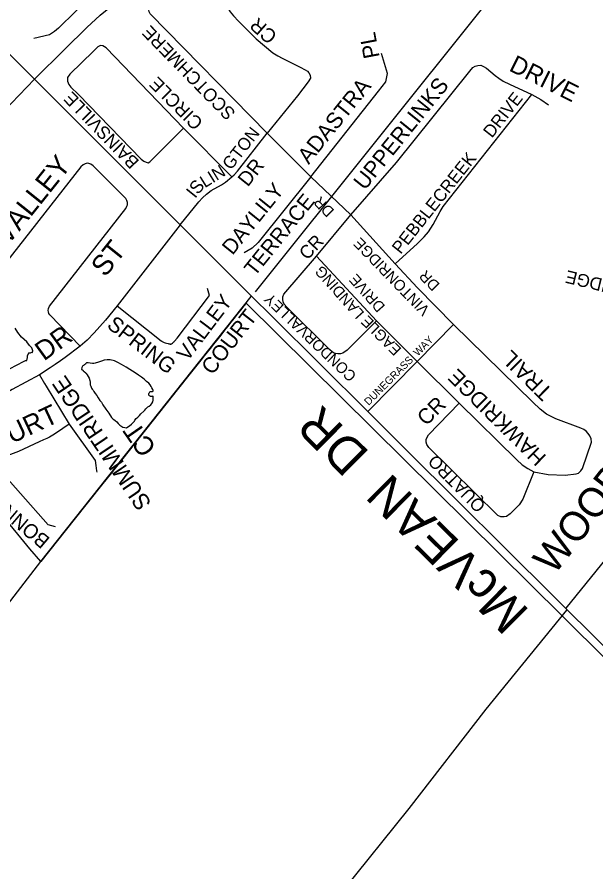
# Model space of a CAD drawing. Extents: x 586326 to 623965, y 4819854 to 4857850.
# Drawn here: x 605546 to 606339, y 4846431 to 4847604 of the extents above; entities that cross this region are included whole.
import ezdxf

# ---------------------------------------------------------------- set-up
doc = ezdxf.new("R2010")
doc.units = 0
for name, color, linetype in [('Lots_Concessions', 7, 'Continuous'), ('Major Rds and Hwys', 7, 'Continuous'), ('Major Rds Lbls', 7, 'Continuous'), ('Minor Rd Lbls', 7, 'Continuous'), ('Minor Rds', 7, 'Continuous'), ('Park Outlines', 7, 'Continuous'), ('Proposed Secondary Rds', 7, 'Continuous'), ('Pts of Interest', 7, 'Continuous'), ('SWM Ponds', 7, 'Continuous')]:
    doc.layers.add(name, color=color, linetype=linetype)

msp = doc.modelspace()

# ---------------------------------------------------------------- linework, layer by layer
at = {"layer": 'Lots_Concessions'}
for p, q in [((605872.6, 4847227), (606296.5, 4847757.3)), ((606729.1, 4847327.5), (606298.2, 4846793.1)), ((605578.3, 4846857.1), (605866.6, 4847220.3)), ((605448.9, 4846690.1), (605578.3, 4846857.1)), ((606189, 4846654.5), (606299.6, 4846790.4)), ((606083.4, 4846518.5), (606189, 4846654.5)), ((605880.3, 4846265.8), (606083.4, 4846518.5))]:
    msp.add_line(p, q, dxfattribs=at)
at = {"layer": 'Major Rds and Hwys'}
for points in [[(605569.5, 4847518.4), (605611.2, 4847559.6), (605641.1, 4847589.4), (605659.6, 4847606.5), (605675.8, 4847619.8), (605691.2, 4847630.3), (605705.8, 4847640.1), (605720.4, 4847648.7), (605736.4, 4847657.5), (605755.3, 4847665.1), (605770.4, 4847670.6), (605788.6, 4847675.2), (605817.3, 4847681.6)], [(605569.5, 4847518.4), (605531.9, 4847556), (605484.2, 4847603.8)], [(605769.4, 4847318.6), (605580.4, 4847507.4), (605569.5, 4847518.4)], [(606026.6, 4847062.6), (605895.7, 4847192.7), (605867.2, 4847221), (605769.4, 4847318.6)], [(606490.4, 4846601.6), (606281.8, 4846809.1), (606082.1, 4847007.5), (606072.9, 4847016.6), (606052, 4847037.4), (606044.2, 4847045.1), (606041, 4847048.3), (606026.6, 4847062.6)]]:
    msp.add_lwpolyline(points, dxfattribs=at)
at = {"layer": 'Minor Rds'}
for points in [[(605706.2, 4847770.1), (605711.3, 4847763.3), (605717, 4847755.4), (605728.2, 4847735.2), (605729.5, 4847732.1), (605730.4, 4847728.6), (605734.1, 4847706.9), (605734.8, 4847697.3), (605734.9, 4847693.5), (605734.2, 4847689.9), (605732.8, 4847686.6), (605730.1, 4847683.5), (605723.2, 4847679.9), (605712.5, 4847674.4), (605677.1, 4847653.4), (605645.8, 4847630.1), (605625.7, 4847611.2), (605602.2, 4847588.3), (605596.8, 4847583.9), (605593, 4847581.1), (605590.1, 4847579.2), (605568.8, 4847574.5)], [(605888.6, 4847444.7), (605728.3, 4847608.2), (605726.8, 4847610.9), (605726.3, 4847613.5), (605726.6, 4847616.4), (605728, 4847619.5), (605730.8, 4847622.6), (605749.3, 4847632.5), (605780.4, 4847643.9), (605805.2, 4847651), (605810, 4847652.6), (605814.9, 4847652.8), (605819.3, 4847651.8)], [(605819.3, 4847651.8), (605822.4, 4847649.5), (605824.4, 4847646), (605825.4, 4847641.6), (605827.6, 4847631.6), (605829.8, 4847625.5), (605833.3, 4847618.1), (605837.7, 4847611.1), (605842.3, 4847605.2), (605849.3, 4847598.2), (605873.5, 4847573.9), (605896.5, 4847554.7), (605903.2, 4847550.4), (605909.1, 4847547.2), (605934, 4847535.2), (605940.8, 4847531.4), (605943.7, 4847529.5), (605945.8, 4847527.3), (605947.5, 4847524.1), (605948, 4847520), (605945, 4847514.7), (605930.3, 4847495.9), (605888.6, 4847444.7)], [(605773.9, 4847451.2), (605667.8, 4847561.7), (605663.4, 4847564.4), (605659.8, 4847564.6), (605656.5, 4847563), (605650.3, 4847556.9), (605618, 4847525.2), (605614.7, 4847520.7), (605614.6, 4847515.6), (605616.5, 4847511.4), (605619.3, 4847507.5), (605629.7, 4847497.3), (605715.9, 4847408.8), (605719.5, 4847406.2), (605722.4, 4847404.5), (605725.5, 4847404)], [(605948.6, 4847384.4), (606041.3, 4847502.3), (606051.2, 4847515), (606053.5, 4847526.2), (606045.3, 4847553.9)], [(606003.2, 4847332.5), (606066.1, 4847404.3), (606166.3, 4847529.5), (606170.4, 4847534.6), (606174, 4847536.2), (606177.3, 4847537.2), (606181.4, 4847537.7), (606185.4, 4847536.1), (606189.4, 4847533.7), (606201.3, 4847523.6), (606206.4, 4847519.8), (606212.2, 4847516), (606220.9, 4847511.8), (606251.3, 4847497.3)], [(606064.3, 4847265.2), (606094.7, 4847293), (606103.9, 4847302.2), (606109.8, 4847309.3), (606116.1, 4847319.3), (606125.8, 4847337.1), (606130.1, 4847343.8), (606251.3, 4847497.3)], [(606251.3, 4847497.3), (606263.8, 4847490.7), (606274.5, 4847483.4)], [(605725.5, 4847404), (605727.7, 4847405.2), (605730.3, 4847408), (605773.9, 4847451.2)], [(605840.2, 4847384.4), (605773.9, 4847451.2)], [(605840.2, 4847384.4), (605843.3, 4847387.2), (605848, 4847392.5), (605888.6, 4847444.7)], [(605948.6, 4847384.4), (605888.6, 4847444.7)], [(605632.3, 4847152.4), (605590.5, 4847195.3), (605589.2, 4847197.2), (605588.5, 4847199.3), (605588.4, 4847201.3), (605588.8, 4847204.2), (605589.9, 4847207.1), (605694.9, 4847341.4), (605696.3, 4847344.3), (605696.8, 4847346.4), (605696.8, 4847349.3), (605696.1, 4847352), (605694.6, 4847354.7), (605649.9, 4847399.6), (605646.9, 4847401.9), (605644.1, 4847403), (605641.6, 4847403.3), (605639.2, 4847402.6), (605636.2, 4847401.1), (605633.1, 4847398.3), (605514.3, 4847247.2)], [(605769.4, 4847318.6), (605794.7, 4847350.2), (605800.1, 4847356), (605805.3, 4847361), (605811.7, 4847365.7), (605825.9, 4847373.8), (605831.2, 4847377.3), (605840.2, 4847384.4)], [(605948.6, 4847384.4), (605876.4, 4847294.5), (605868.2, 4847286.9), (605856.8, 4847280.6)], [(606003.2, 4847332.5), (605948.6, 4847384.4)], [(605956.2, 4847275.8), (606003.2, 4847332.5)], [(606064.3, 4847265.2), (606003.2, 4847332.5)], [(605769.4, 4847318.6), (605683, 4847207.8)], [(606038.5, 4847187), (605998.4, 4847147), (605992.5, 4847143), (605988.9, 4847141.9), (605985.4, 4847141.9), (605982.4, 4847142.4), (605979.6, 4847143.4), (605975.1, 4847146.8), (605915.3, 4847206), (605912, 4847209.9), (605910.4, 4847213.2), (605909.9, 4847216.5), (605910.2, 4847220.2), (605911.5, 4847223.6), (605956.2, 4847275.8)], [(606038.5, 4847187), (605956.2, 4847275.8)], [(606144.2, 4847182.1), (606094.5, 4847232.6), (606064.3, 4847265.2)], [(605683, 4847207.8), (605743, 4847159.8), (605743.6, 4847159.4), (605744.1, 4847159.1), (605744.6, 4847158.8), (605745.5, 4847158.3), (605746.4, 4847157.9), (605747.2, 4847157.6), (605748.6, 4847157.1), (605750.7, 4847156.5), (605752.9, 4847155.9), (605753.5, 4847155.7), (605754.1, 4847155.6), (605754.7, 4847155.5), (605755.2, 4847155.4), (605755.6, 4847155.3), (605755.9, 4847155.3), (605756.2, 4847155.3), (605756.5, 4847155.3), (605756.8, 4847155.4), (605757, 4847155.4), (605757.3, 4847155.5), (605757.6, 4847155.6), (605757.8, 4847155.7), (605758, 4847155.8), (605758.3, 4847156), (605758.5, 4847156.2), (605759, 4847156.5), (605759.3, 4847156.9), (605759.6, 4847157.2), (605760.1, 4847157.7), (605760.8, 4847158.5), (605761.1, 4847159), (605761.5, 4847159.4), (605765, 4847163.2), (605809.3, 4847221.9), (605806.6, 4847231.5)], [(605683, 4847207.8), (605666.7, 4847187.9), (605651.3, 4847170.5), (605641.9, 4847160.8), (605632.3, 4847152.4)], [(606094.4, 4847131.3), (606038.5, 4847187)], [(606094.4, 4847131.3), (606144.2, 4847182.1)], [(606254.4, 4846979.9), (606274.1, 4846976.2), (606297.3, 4846975.4), (606312.5, 4846977.1), (606315.5, 4846978.4), (606318.5, 4846981.3), (606320.8, 4846984.5), (606333.2, 4847020.7), (606332.8, 4847025.5), (606330.9, 4847029.5), (606328.6, 4847032.8), (606326.2, 4847035.7), (606322.6, 4847038.3), (606318.6, 4847040.1), (606284.6, 4847052.5), (606278.1, 4847055.9), (606271.7, 4847059.3), (606263.1, 4847066), (606252.7, 4847075.5), (606144.2, 4847182.1)], [(605632.3, 4847152.4), (605611.5, 4847136.8), (605605.1, 4847132.1), (605598, 4847127.3), (605590.8, 4847122.5), (605576.5, 4847113.1)], [(606026.6, 4847062.6), (606094.4, 4847131.3)], [(606094.4, 4847131.3), (606151.7, 4847074.3)], [(605576.5, 4847113.1), (605539, 4847092.9), (605534.2, 4847090.4), (605530.6, 4847088.6), (605525.2, 4847085.9), (605519.7, 4847083.3), (605514.4, 4847080.9), (605505.1, 4847077), (605498, 4847074.2), (605487.3, 4847070.2), (605476.5, 4847066.6), (605462.4, 4847062.4), (605441.2, 4847056.4), (605435.8, 4847055)], [(605576.5, 4847113.1), (605583.2, 4847101.2), (605585.5, 4847097.3), (605617, 4847045.3)], [(606254.4, 4846979.9), (606239, 4846942.7), (606233.9, 4846934.7), (606221.8, 4846922.4), (606216.9, 4846918.8), (606213.6, 4846918.1), (606209.2, 4846918.4), (606204.8, 4846920.2), (606110.2, 4847013.4), (606107.4, 4847017.7), (606106.8, 4847020.9), (606106.8, 4847024.6), (606108, 4847027.7), (606110, 4847030.6), (606151.7, 4847074.3)], [(606151.7, 4847074.3), (606230.8, 4846996.6), (606238.3, 4846989.8), (606245.9, 4846984.8), (606254.4, 4846979.9)], [(605617, 4847045.3), (605599.5, 4847033.3), (605594.7, 4847030.3), (605589.9, 4847027.5), (605586.5, 4847025.8), (605582, 4847023.7), (605575.9, 4847021), (605547.5, 4847008), (605525.6, 4846999.5), (605513.4, 4846994.8), (605511.8, 4846993.1)], [(605617, 4847045.3), (605652.9, 4846995.7), (605653.7, 4846988.8), (605654.6, 4846981.5), (605655, 4846979.4)], [(605598.4, 4846904.7), (605588.3, 4846907.4), (605511.8, 4846993.1)]]:
    msp.add_lwpolyline(points, dxfattribs=at)
at = {"layer": 'Park Outlines'}
msp.add_lwpolyline([(606667.6, 4846410.7), (606293.1, 4846782.5), (605859.7, 4847211.5), (605856.6, 4847207.6), (605853.8, 4847204.1), (605847.6, 4847196.3), (605843.2, 4847190.8), (605838.9, 4847185.3), (605834.5, 4847179.8), (605830.2, 4847174.4), (605824.8, 4847167.6), (605819.4, 4847160.8), (605815.1, 4847155.3), (605810.7, 4847149.8), (605806.4, 4847144.3), (605802, 4847138.9), (605797.7, 4847133.4), (605784.9, 4847117.3), (605765.3, 4847092.6), (605673.2, 4846976.6), (605661.4, 4846961.7), (605624.1, 4846914.7), (605578.3, 4846857), (605563.1, 4846874.5), (605523.8, 4846922.5)], dxfattribs=at)
at = {"layer": 'Proposed Secondary Rds'}
msp.add_lwpolyline([(605393.8, 4847345.2), (605460.9, 4847409.5), (605494.4, 4847441.8), (605527.3, 4847474.6), (605538, 4847485.8), (605569.5, 4847518.4)], dxfattribs=at)
at = {"layer": 'SWM Ponds'}
msp.add_lwpolyline([(605535.4, 4847121.3), (605545.8, 4847126.6), (605554.5, 4847131.3), (605557.1, 4847132.6), (605559.2, 4847132.6), (605559.8, 4847136.9), (605559.8, 4847139), (605560.5, 4847140.6), (605561.7, 4847142.5), (605562.5, 4847143.5), (605563.8, 4847143.2), (605565.3, 4847144), (605566.6, 4847143.7), (605567.2, 4847145.9), (605566.6, 4847147.4), (605565.7, 4847150.2), (605562.8, 4847153.4), (605558.8, 4847158.2), (605555.3, 4847161.6), (605551.5, 4847164.8), (605546.8, 4847170.9), (605543.2, 4847177.2)], dxfattribs=at)
msp.add_lwpolyline([(605645.8, 4847100.8), (605645.9, 4847099.2), (605646.9, 4847097.4), (605647.3, 4847096), (605647.6, 4847094.7), (605648.8, 4847093.4), (605650.1, 4847092), (605651, 4847090.2), (605652.7, 4847087.4), (605654.8, 4847084.5), (605657, 4847081.4), (605659.2, 4847077.9), (605661.2, 4847075.4), (605663.3, 4847072.1), (605667.5, 4847066), (605671.4, 4847060.3), (605675.2, 4847054.5), (605677, 4847052.8), (605678.5, 4847051.8), (605680.3, 4847050.5), (605682.2, 4847048.4), (605684.2, 4847046.2), (605686.7, 4847044.2), (605690.7, 4847041.5), (605693.2, 4847040.7), (605695.5, 4847040.6), (605697.6, 4847041.6), (605699.7, 4847043.2), (605702.4, 4847045.6), (605704.6, 4847047.9), (605706.7, 4847049.6), (605707.3, 4847051.1), (605709.1, 4847053.2), (605711, 4847054.9), (605713.4, 4847057.3), (605715.2, 4847059.4), (605719.5, 4847063.3), (605720.6, 4847064.7), (605722.3, 4847066.6), (605724.8, 4847069), (605726.6, 4847070.2), (605728.8, 4847072), (605730.6, 4847073.7), (605731.6, 4847076.1), (605732.2, 4847078.3), (605732.3, 4847080.9), (605732.1, 4847083.5), (605731.7, 4847083.6), (605731, 4847083.3), (605730.3, 4847083.3), (605729.5, 4847083.2), (605728.6, 4847083.2), (605728, 4847083.7), (605727.3, 4847084.2), (605726.9, 4847084.8), (605726.4, 4847085.1), (605726.2, 4847085.7), (605726.4, 4847086.3), (605726.3, 4847087.2), (605726.6, 4847088.2), (605727.2, 4847089), (605727.8, 4847089.6), (605728.6, 4847090), (605729.1, 4847090.2), (605730.1, 4847090.3), (605731.3, 4847090.3), (605732.2, 4847090.7), (605732, 4847091.7), (605731.7, 4847092.9), (605730.6, 4847095.1), (605729.7, 4847097), (605728.3, 4847099.2), (605726.1, 4847101.5), (605723.2, 4847104), (605719.7, 4847106.9), (605716.2, 4847109.8), (605712.1, 4847112.5), (605707.7, 4847115.8), (605700.2, 4847120.2), (605695.1, 4847123.5), (605688.6, 4847127.2), (605683.7, 4847129.9), (605679.1, 4847132.2), (605673.4, 4847133.8), (605669, 4847133.8), (605665, 4847133.2), (605661.2, 4847131.7), (605657.3, 4847130.5), (605652.6, 4847128.9), (605650.8, 4847128.5), (605649, 4847128.4), (605645.7, 4847129.1), (605643.2, 4847129.3), (605641, 4847129.6), (605640, 4847128.7), (605639.3, 4847127.9), (605638.2, 4847126.7), (605637.3, 4847126.4), (605636.5, 4847126), (605636, 4847125.2), (605635.2, 4847125), (605634.6, 4847122.9), (605634, 4847120.4), (605635.1, 4847119.9), (605635.5, 4847119.3), (605636.1, 4847118.9), (605636.3, 4847118.4), (605636.9, 4847118), (605637.7, 4847117.8), (605639.7, 4847116), (605640.2, 4847115), (605641.8, 4847113), (605643.3, 4847110.9), (605644.6, 4847108.6), (605645.4, 4847105.5), (605645.7, 4847102.9)], close=True, dxfattribs=at)

# ---------------------------------------------------------------- texts
at = {"layer": 'Major Rds Lbls'}
msp.add_text('McVEAN  DR', height=50, rotation=135.3221, dxfattribs=at).set_placement((606249.6, 4846789.3))
at = {"layer": 'Minor Rd Lbls'}
for s, height, rotation, p in [('CR', 19.39, 138.6881, (605903.7, 4847579.6)), ('SCOTCHMERE', 17.75, 134.4176, (605846.3, 4847473)), ('PL', 21.92, 100.594, (606042.9, 4847549)), ('DRIVE', 24.17, 333.235, (606218.9, 4847530.9)), ('CIRCLE', 18.28, 135.0157, (605801.8, 4847459.9)), ('UPPERLINKS', 21.92, 51.1403, (606022.3, 4847365)), ('ADASTRA', 21.92, 51.1403, (605945.5, 4847400.7)), ('BAINSVILLE', 17.55, 133.9901, (605714.1, 4847406.1)), ('DRIVE', 17.17, 51.861, (606196.8, 4847436.9)), ('GTON', 16.96, 51.752, (605838.9, 4847392.9)), ('VALLEY', 27.82, 51.3558, (605533.1, 4847289.8)), ('PEBBLECREEK', 17.174, 51.5236, (606071.6, 4847277.6)), ('LIN', 16.96, 31.8269, (605803.1, 4847368.9)), ('DR', 19.78, 51.5537, (605862, 4847369.9)), ('IS', 17.85, 51.1403, (605789.7, 4847354.1)), ('DAYLILY', 20.82, 51.1403, (605841, 4847276.2)), ('TERRACE', 20.82, 51.1403, (605871.5, 4847247)), ('VINTONRIDGE         DR', 14.91, 134.0814, (606112.6, 4847203)), ('ST', 27.82, 51.3558, (605666.5, 4847245.9)), ('CR', 18.03, 46.7319, (605943.6, 4847269.5)), ('LANDING', 14.91, 131.6081, (606022.6, 4847198)), ('DRIVE', 14.91, 131.6081, (606051.3, 4847207.2)), ('DR', 14.91, 134.0814, (606126.2, 4847237)), ('VIOLETRIDGE', 17.469, 166.3449, (606452.8, 4847219.6)), ('VALLEY', 20.55, 52.8376, (605779.2, 4847130.5)), ('CONDORVALLEY', 14.91, 136.3684, (606012.1, 4847113)), ('COURT', 21.39, 52.0142, (605813.3, 4847111.7)), ('SPRING', 21.07, 322.3177, (605667.4, 4847178.8)), ('EAGLE', 14.91, 135.0675, (606073.7, 4847148.4)), ('DR', 26.49, 35.9867, (605582.5, 4847131.3)), ('DUNEGRASS  WAY', 10.348, 45.0962, (606027.8, 4847070.4)), ('TRAIL', 21.55, 135.4117, (606281.3, 4847091.2)), ('HAWKRIDGE', 20.98, 135.4117, (606272.7, 4847001.3)), ('SUMMITRIDGE', 22.464, 124.0733, (605730.7, 4846937)), ('COURT', 26.67, 25.1784, (605489.8, 4846995.4)), ('CR', 20.91, 44.5771, (606106.6, 4847042.1)), ('CT', 26, 124.812, (605737.5, 4847012.7)), ('QUATRO', 17.29, 134.5771, (606189.3, 4846934.6)), ('BONNIEVIEW', 19.65, 139.8342, (605592, 4846888.3))]:
    msp.add_text(s, height=height, rotation=rotation, dxfattribs=at).set_placement(p)
at = {"layer": 'Pts of Interest'}
msp.add_text('WOODLANDS', height=39.98, rotation=52, dxfattribs=at).set_placement((606282, 4846837.3))

doc.saveas('drawing.dxf')
